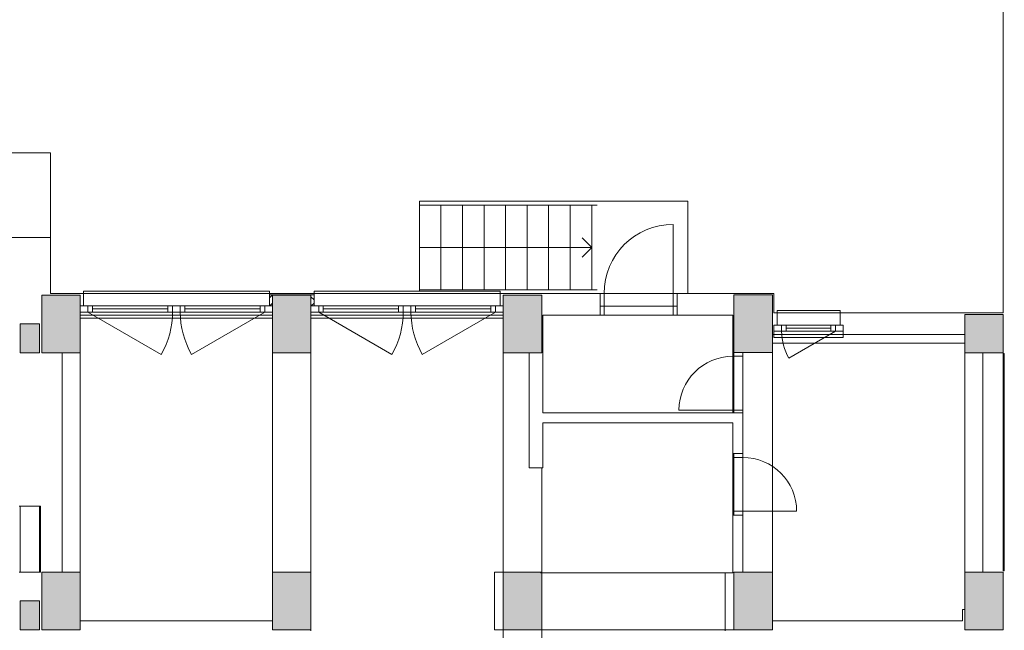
# Model space of a CAD drawing. Extents: x 1911006 to 2186114, y 709265 to 747216.
# Tile 649 of 656: x 1943617 to 1944577, y 736602 to 737198. Entities that reach past the tile are written whole.
import ezdxf

# ---------------------------------------------------------------- set-up
doc = ezdxf.new("R2010")
doc.units = 0
doc.header["$LTSCALE"] = 500
doc.header["$MEASUREMENT"] = 0
doc.layers.add('!_A_01_TENKÁ', color=8, linetype='CONTINUOUS', lineweight=13)

msp = doc.modelspace()

# ---------------------------------------------------------------- hatches: boundary and pattern name
at = {"layer": '!_A_01_TENKÁ'}
h = msp.add_hatch(color=7, dxfattribs=at)
h.paths.add_polyline_path([(1944088.27, 736062.84), (1944125.77, 736062.84), (1944125.77, 736119.09), (1944088.27, 736119.09), (1944088.27, 736079.81)])
h.paths.add_polyline_path([(1944350.77, 736062.84), (1944350.77, 736119.09), (1944313.27, 736119.09), (1944313.27, 736062.84)])
h.paths.add_polyline_path([(1943863.27, 736062.84), (1943900.77, 736062.84), (1943900.77, 736119.09), (1943863.27, 736119.09), (1943863.27, 736079.81)])
h.paths.add_polyline_path([(1944538.27, 736062.84), (1944575.77, 736062.84), (1944575.77, 736119.09), (1944538.27, 736119.09), (1944538.27, 736079.81)])
h.paths.add_polyline_path([(1943675.77, 736062.84), (1943675.77, 736119.09), (1943638.27, 736119.09), (1943638.27, 736062.84)])
h.paths.add_polyline_path([(1943636.02, 736062.84), (1943636.02, 736090.97), (1943617.27, 736090.97), (1943617.27, 736062.84)])
h.paths.add_polyline_path([(1942646.02, 736062.84), (1942646.02, 736090.97), (1942601.02, 736090.97), (1942601.02, 736062.84)])
h.paths.add_polyline_path([(1942203.52, 736062.84), (1942248.52, 736062.84), (1942248.52, 736090.97), (1942203.52, 736090.97), (1942203.52, 736079.81)])
h.paths.add_polyline_path([(1943375.39, 736332.84), (1943424.14, 736332.84), (1943424.14, 736360.97), (1943375.39, 736360.97), (1943375.39, 736339.68)])
h.paths.add_polyline_path([(1942968.14, 736332.84), (1943016.89, 736332.84), (1943016.89, 736360.97), (1942968.14, 736360.97)])
h.paths.add_polyline_path([(1942784.39, 736332.84), (1942833.14, 736332.84), (1942833.14, 736360.97), (1942784.39, 736360.97)])
h.paths.add_polyline_path([(1943617.27, 736332.84), (1943636.02, 736332.84), (1943636.02, 736360.97), (1943617.27, 736360.97)])
h.paths.add_polyline_path([(1942649.39, 736332.84), (1942649.39, 736360.97), (1942600.64, 736360.97), (1942600.64, 736332.84)])
h.paths.add_polyline_path([(1942203.14, 736332.84), (1942248.14, 736332.84), (1942248.14, 736360.97), (1942203.14, 736360.97), (1942203.14, 736339.68)])
h.paths.add_polyline_path([(1944575.77, 736602.84), (1944575.77, 736659.09), (1944538.27, 736659.09), (1944538.27, 736602.84), (1944570.88, 736602.84)])
h.paths.add_polyline_path([(1944088.27, 736602.84), (1944125.77, 736602.84), (1944125.77, 736659.09), (1944088.27, 736659.09)])
h.paths.add_polyline_path([(1944350.77, 736602.84), (1944350.77, 736659.09), (1944313.27, 736659.09), (1944313.27, 736602.84)])
h.paths.add_polyline_path([(1943375.39, 736602.84), (1943424.14, 736602.84), (1943424.14, 736630.97), (1943375.39, 736630.97)])
h.paths.add_polyline_path([(1943619.42, 736602.84), (1943636.02, 736602.84), (1943636.02, 736630.97), (1943617.27, 736630.97), (1943617.27, 736602.84)])
h.paths.add_polyline_path([(1942968.14, 736602.84), (1943016.89, 736602.84), (1943016.89, 736630.97), (1942968.14, 736630.97)])
h.paths.add_polyline_path([(1942803.89, 736602.84), (1942833.14, 736602.84), (1942833.14, 736630.97), (1942784.39, 736630.97), (1942784.39, 736602.84)])
h.paths.add_polyline_path([(1943653.4, 736602.84), (1943675.77, 736602.84), (1943675.77, 736659.09), (1943638.27, 736659.09), (1943638.27, 736602.84)])
h.paths.add_polyline_path([(1942600.64, 736602.84), (1942649.39, 736602.84), (1942649.39, 736630.97), (1942600.64, 736630.97)])
h.paths.add_polyline_path([(1943900.77, 736602.84), (1943900.77, 736659.09), (1943863.27, 736659.09), (1943863.27, 736602.84)])
h.paths.add_polyline_path([(1942248.52, 736602.84), (1942248.52, 736630.97), (1942203.52, 736630.97), (1942203.52, 736602.84)])
h.paths.add_polyline_path([(1944575.77, 736872.84), (1944575.77, 736910.34), (1944538.27, 736910.34), (1944538.27, 736872.84), (1944570.88, 736872.84)])
h.paths.add_polyline_path([(1944088.27, 736872.84), (1944125.77, 736872.84), (1944125.77, 736929.09), (1944088.27, 736929.09), (1944088.27, 736911.4)])
h.paths.add_polyline_path([(1943617.27, 736872.84), (1943636.02, 736872.84), (1943636.02, 736900.97), (1943617.27, 736900.97)])
h.paths.add_polyline_path([(1943900.77, 736872.84), (1943900.77, 736929.09), (1943863.27, 736929.09), (1943863.27, 736872.84)])
h.paths.add_polyline_path([(1943675.77, 736872.84), (1943675.77, 736929.09), (1943638.27, 736929.09), (1943638.27, 736872.84)])
h.paths.add_polyline_path([(1944350.77, 736873.22), (1944350.77, 736929.47), (1944313.27, 736929.47), (1944313.27, 736873.22), (1944333.02, 736873.22)])

# ---------------------------------------------------------------- linework, layer by layer
at = {"layer": '!_A_01_TENKÁ', "color": 7}
for p, q in [((1944575.77, 737325.84), (1944575.77, 736911.84)), ((1943646.89, 737067.84), (1943423.77, 737067.84)), ((1943646.89, 736985.34), (1943646.89, 737067.84)), ((1944006.52, 737020.59), (1944006.52, 737016.84)), ((1944006.52, 737020.59), (1944179.89, 737020.59)), ((1944006.52, 737016.84), (1944027.52, 737016.84)), ((1944006.52, 737016.84), (1944006.52, 736934.34)), ((1944006.52, 737016.84), (1944006.52, 736934.34)), ((1944027.52, 737016.84), (1944048.52, 737016.84)), ((1944027.52, 737016.84), (1944027.52, 736934.34)), ((1944027.52, 737016.84), (1944027.52, 736934.34)), ((1944048.52, 737016.84), (1944069.52, 737016.84)), ((1944048.52, 737016.84), (1944048.52, 736934.34)), ((1944048.52, 737016.84), (1944048.52, 736934.34)), ((1944069.52, 737016.84), (1944090.52, 737016.84)), ((1944069.52, 737016.84), (1944069.52, 736934.34)), ((1944069.52, 737016.84), (1944069.52, 736934.34)), ((1944090.52, 737016.84), (1944111.52, 737016.84)), ((1944090.52, 737016.84), (1944090.52, 736934.34)), ((1944090.52, 737016.84), (1944090.52, 736934.34)), ((1944111.52, 737016.84), (1944132.52, 737016.84)), ((1944111.52, 737016.84), (1944111.52, 736934.34)), ((1944111.52, 737016.84), (1944111.52, 736934.34)), ((1944132.52, 737016.84), (1944153.52, 737016.84)), ((1944132.52, 737016.84), (1944132.52, 736934.34)), ((1944132.52, 737016.84), (1944132.52, 736934.34)), ((1944153.52, 737016.84), (1944174.52, 737016.84)), ((1944153.52, 737016.84), (1944153.52, 736934.34)), ((1944153.52, 737016.84), (1944153.52, 736934.34)), ((1944174.52, 737016.84), (1944179.89, 737016.84)), ((1944174.52, 737016.84), (1944174.52, 736934.34)), ((1944174.52, 737016.84), (1944174.52, 736934.34)), ((1944268.27, 737020.59), (1944179.89, 737020.59)), ((1944268.27, 736930.59), (1944268.27, 737020.59)), ((1944254.02, 736930.59), (1944254.02, 736998.09)), ((1943646.89, 736985.34), (1943576.02, 736985.34)), ((1943646.89, 736930.59), (1943646.89, 736985.34)), ((1944174.52, 736975.59), (1944165.14, 736984.97)), ((1944006.52, 736975.59), (1944027.52, 736975.59)), ((1944027.52, 736975.59), (1944048.52, 736975.59)), ((1944048.52, 736975.59), (1944069.52, 736975.59)), ((1944069.52, 736975.59), (1944090.52, 736975.59)), ((1944090.52, 736975.59), (1944111.52, 736975.59)), ((1944111.52, 736975.59), (1944132.52, 736975.59)), ((1944132.52, 736975.59), (1944153.52, 736975.59)), ((1944153.52, 736975.59), (1944174.52, 736975.59)), ((1944174.52, 736975.59), (1944165.14, 736966.22)), ((1944006.52, 736934.34), (1944006.52, 736932.84)), ((1944006.52, 736934.34), (1944027.52, 736934.34)), ((1944027.52, 736934.34), (1944048.52, 736934.34)), ((1944048.52, 736934.34), (1944069.52, 736934.34)), ((1944069.52, 736934.34), (1944090.52, 736934.34)), ((1944090.52, 736934.34), (1944111.52, 736934.34)), ((1944111.52, 736934.34), (1944132.52, 736934.34)), ((1944132.52, 736934.34), (1944153.52, 736934.34)), ((1944153.52, 736934.34), (1944174.52, 736934.34)), ((1944174.52, 736934.34), (1944179.89, 736934.34)), ((1943675.77, 736929.09), (1943638.27, 736929.09)), ((1943638.27, 736929.09), (1943638.27, 736872.84)), ((1943678.77, 736930.59), (1943646.89, 736930.59)), ((1943675.77, 736872.84), (1943675.77, 736929.09)), ((1943860.27, 736932.84), (1943678.77, 736932.84)), ((1943678.77, 736932.84), (1943678.77, 736930.59)), ((1943678.77, 736930.59), (1943860.27, 736930.59)), ((1943678.77, 736918.59), (1943678.77, 736930.59)), ((1943860.27, 736930.59), (1943860.27, 736932.84)), ((1943903.77, 736930.59), (1943860.27, 736930.59)), ((1943860.27, 736930.59), (1943860.27, 736918.59)), ((1943860.27, 736926.35), (1943863.38, 736929.47)), ((1943903.77, 736929.47), (1943860.27, 736929.47)), ((1943900.77, 736929.09), (1943863.27, 736929.09)), ((1943863.27, 736929.09), (1943863.27, 736872.84)), ((1943866.74, 736929.09), (1943866.36, 736929.47)), ((1943871.09, 736929.09), (1943871.47, 736929.47)), ((1943882.9, 736929.09), (1943882.53, 736929.47)), ((1943887.26, 736929.09), (1943887.63, 736929.47)), ((1943895.34, 736929.09), (1943895.71, 736929.47)), ((1943899.07, 736929.09), (1943898.69, 736929.47)), ((1943900.77, 736872.84), (1943900.77, 736929.09)), ((1943903.77, 736924.39), (1943900.77, 736927.39)), ((1944085.27, 736932.84), (1943903.77, 736932.84)), ((1943903.77, 736932.84), (1943903.77, 736930.59)), ((1943903.77, 736918.59), (1943903.77, 736930.59)), ((1943903.77, 736930.59), (1944085.27, 736930.59)), ((1944085.27, 736930.59), (1944085.27, 736932.84)), ((1944182.77, 736930.59), (1944085.27, 736930.59)), ((1944085.27, 736930.59), (1944085.27, 736918.59)), ((1944125.77, 736929.09), (1944088.27, 736929.09)), ((1944088.27, 736929.09), (1944088.27, 736872.84)), ((1944125.77, 736872.84), (1944125.77, 736929.09)), ((1944182.77, 736930.59), (1944257.77, 736930.59)), ((1944182.77, 736930.59), (1944186.52, 736930.59)), ((1944182.77, 736909.59), (1944182.77, 736930.59)), ((1944254.02, 736930.59), (1944186.52, 736930.59)), ((1944186.52, 736930.59), (1944186.52, 736909.59)), ((1944254.02, 736930.59), (1944254.02, 736909.59)), ((1944257.77, 736930.59), (1944254.02, 736930.59)), ((1944352.27, 736930.59), (1944257.77, 736930.59)), ((1944257.77, 736930.59), (1944257.77, 736909.59)), ((1944350.77, 736929.47), (1944313.27, 736929.47)), ((1944313.27, 736929.47), (1944313.27, 736873.22)), ((1944350.77, 736873.22), (1944350.77, 736929.47)), ((1944352.27, 736911.84), (1944352.27, 736930.59)), ((1943675.77, 736918.59), (1943678.77, 736918.59)), ((1943860.27, 736918.59), (1943678.77, 736918.59)), ((1943683.27, 736912.59), (1943683.27, 736918.59)), ((1943687.77, 736918.59), (1943687.77, 736912.59)), ((1943687.77, 736915.59), (1943761.27, 736915.59)), ((1943761.27, 736918.59), (1943761.27, 736912.59)), ((1943765.77, 736918.59), (1943765.77, 736912.59)), ((1943773.27, 736912.59), (1943773.27, 736918.59)), ((1943777.77, 736918.59), (1943777.77, 736912.59)), ((1943777.77, 736915.59), (1943851.27, 736915.59)), ((1943851.27, 736918.59), (1943851.27, 736912.59)), ((1943855.77, 736918.59), (1943855.77, 736912.59)), ((1943861.07, 736918.59), (1943860.27, 736919.4)), ((1943863.27, 736918.59), (1943860.27, 736918.59)), ((1943860.59, 736918.59), (1943863.27, 736921.27)), ((1943903.77, 736918.59), (1943900.77, 736918.59)), ((1943901, 736918.59), (1943903.77, 736921.36)), ((1944085.27, 736918.59), (1943903.77, 736918.59)), ((1943908.27, 736912.59), (1943908.27, 736918.59)), ((1943912.77, 736918.59), (1943912.77, 736912.59)), ((1943912.77, 736915.59), (1943986.27, 736915.59)), ((1943986.27, 736918.59), (1943986.27, 736912.59)), ((1943990.77, 736918.59), (1943990.77, 736912.59)), ((1943998.27, 736912.59), (1943998.27, 736918.59)), ((1944002.77, 736918.59), (1944002.77, 736912.59)), ((1944002.77, 736915.59), (1944076.27, 736915.59)), ((1944076.27, 736918.59), (1944076.27, 736912.59)), ((1944080.77, 736918.59), (1944080.77, 736912.59)), ((1944085.27, 736918.59), (1944088.27, 736918.59)), ((1944257.77, 736918.22), (1944182.77, 736918.22)), ((1943675.77, 736912.59), (1943863.27, 736912.59)), ((1943675.77, 736909.59), (1943863.27, 736909.59)), ((1943675.77, 736906.59), (1943863.27, 736906.59)), ((1943683.27, 736912.59), (1943754.71, 736871.34)), ((1943855.77, 736912.59), (1943784.32, 736871.34)), ((1943900.77, 736912.59), (1944088.27, 736912.59)), ((1943900.77, 736909.59), (1944088.27, 736909.59)), ((1943900.77, 736906.59), (1944088.27, 736906.59)), ((1943908.27, 736912.59), (1943979.71, 736871.34)), ((1944080.77, 736912.59), (1944009.32, 736871.34)), ((1944126.89, 736814.34), (1944126.89, 736909.59)), ((1944126.89, 736909.59), (1944182.77, 736909.59)), ((1944186.52, 736909.59), (1944182.77, 736909.59)), ((1944257.77, 736909.59), (1944182.77, 736909.59)), ((1944254.02, 736909.59), (1944186.52, 736909.59)), ((1944254.02, 736909.59), (1944257.77, 736909.59)), ((1944257.77, 736909.59), (1944312.14, 736909.59)), ((1944312.14, 736909.59), (1944312.14, 736873.22)), ((1944355.27, 736911.84), (1944352.27, 736911.84)), ((1944416.77, 736914.09), (1944355.27, 736914.09)), ((1944355.27, 736914.09), (1944355.27, 736911.84)), ((1944355.27, 736911.84), (1944416.77, 736911.84)), ((1944355.27, 736899.84), (1944355.27, 736911.84)), ((1944416.77, 736911.84), (1944416.77, 736914.09)), ((1944575.77, 736911.84), (1944416.77, 736911.84)), ((1944416.77, 736911.84), (1944416.77, 736899.84)), ((1944575.77, 736910.34), (1944538.27, 736910.34)), ((1944538.27, 736910.34), (1944538.27, 736872.84)), ((1944575.77, 736872.84), (1944575.77, 736910.34)), ((1943636.02, 736900.97), (1943617.27, 736900.97)), ((1943617.27, 736900.97), (1943617.27, 736872.84)), ((1943636.02, 736872.84), (1943636.02, 736900.97)), ((1944352.27, 736890.84), (1944352.27, 736899.84)), ((1944352.27, 736899.84), (1944355.27, 736899.84)), ((1944416.77, 736899.84), (1944355.27, 736899.84)), ((1944359.77, 736893.84), (1944359.77, 736899.84)), ((1944364.27, 736899.84), (1944364.27, 736893.84)), ((1944364.27, 736896.84), (1944407.77, 736896.84)), ((1944407.77, 736899.84), (1944407.77, 736893.84)), ((1944412.27, 736899.84), (1944412.27, 736893.84)), ((1944416.77, 736899.84), (1944419.77, 736899.84)), ((1944419.77, 736899.84), (1944419.77, 736890.84)), ((1944350.77, 736890.84), (1944352.27, 736890.84)), ((1944352.27, 736893.84), (1944419.77, 736893.84)), ((1944352.27, 736890.84), (1944419.77, 736890.84)), ((1944352.27, 736890.84), (1944352.27, 736887.84)), ((1944352.27, 736887.84), (1944419.77, 736887.84)), ((1944412.27, 736893.84), (1944366.8, 736867.59)), ((1944419.77, 736887.84), (1944419.77, 736890.84)), ((1944419.77, 736890.84), (1944538.27, 736890.84)), ((1944538.27, 736882.22), (1944350.77, 736882.22)), ((1943617.27, 736872.84), (1943636.02, 736872.84)), ((1943638.27, 736872.84), (1943675.77, 736872.84)), ((1943658.14, 736659.09), (1943658.14, 736872.84)), ((1943675.77, 736872.84), (1943675.77, 736659.09)), ((1943863.27, 736872.84), (1943863.27, 736659.09)), ((1943863.27, 736872.84), (1943900.77, 736872.84)), ((1943900.77, 736872.84), (1943900.77, 736659.09)), ((1944088.27, 736872.84), (1944088.27, 736659.09)), ((1944088.27, 736872.84), (1944125.77, 736872.84)), ((1944113.39, 736872.84), (1944113.39, 736760.72)), ((1944312.14, 736873.22), (1944312.14, 736869.47)), ((1944312.14, 736873.22), (1944313.27, 736873.22)), ((1944312.14, 736816.97), (1944312.14, 736869.47)), ((1944312.14, 736869.47), (1944321.89, 736869.47)), ((1944313.27, 736873.22), (1944350.77, 736873.22)), ((1944313.27, 736872.84), (1944313.27, 736814.34)), ((1944321.89, 736869.47), (1944321.89, 736873.22)), ((1944321.89, 736816.97), (1944321.89, 736869.47)), ((1944350.77, 736872.84), (1944350.77, 736659.09)), ((1944538.27, 736872.84), (1944538.27, 736659.09)), ((1944538.27, 736872.84), (1944575.77, 736872.84)), ((1944555.89, 736872.84), (1944555.89, 736659.09)), ((1944575.77, 736872.3), (1944576.89, 736872.3)), ((1944575.77, 736660.41), (1944575.77, 736872.3)), ((1944576.89, 736872.3), (1944576.89, 736660.41)), ((1944321.89, 736814.34), (1944126.89, 736814.34)), ((1944312.14, 736816.97), (1944259.64, 736816.97)), ((1944312.14, 736816.97), (1944321.89, 736816.97)), ((1944312.14, 736814.34), (1944312.14, 736816.97)), ((1944321.89, 736816.97), (1944321.89, 736814.34)), ((1944321.89, 736774.59), (1944321.89, 736814.34)), ((1944126.89, 736760.72), (1944126.89, 736804.59)), ((1944126.89, 736804.59), (1944312.14, 736804.59)), ((1944312.14, 736804.59), (1944312.14, 736774.59)), ((1944312.14, 736770.84), (1944312.14, 736774.59)), ((1944312.14, 736774.59), (1944321.89, 736774.59)), ((1944313.27, 736774.59), (1944313.27, 736714.59)), ((1944321.89, 736774.59), (1944321.89, 736770.84)), ((1944312.14, 736718.34), (1944312.14, 736770.84)), ((1944321.89, 736770.84), (1944312.14, 736770.84)), ((1944321.89, 736718.34), (1944321.89, 736770.84)), ((1944113.39, 736760.72), (1944126.89, 736760.72)), ((1944125.77, 736760.72), (1944125.77, 736659.09)), ((1943616.14, 736723.22), (1943637.14, 736723.22)), ((1943617.27, 736723.22), (1943617.27, 736659.09)), ((1943617.27, 736723.22), (1943617.27, 736659.09)), ((1943636.02, 736723.22), (1943636.02, 736659.09)), ((1943637.14, 736723.22), (1943637.14, 736659.09)), ((1944312.14, 736718.34), (1944312.14, 736714.59)), ((1944321.89, 736718.34), (1944312.14, 736718.34)), ((1944321.89, 736714.59), (1944312.14, 736714.59)), ((1944312.14, 736714.59), (1944312.14, 736658.34)), ((1944321.89, 736718.34), (1944374.39, 736718.34)), ((1944321.89, 736714.59), (1944321.89, 736718.34)), ((1944321.89, 736659.09), (1944321.89, 736714.59)), ((1943637.14, 736659.09), (1943616.14, 736659.09)), ((1943675.77, 736659.09), (1943638.27, 736659.09)), ((1943638.27, 736659.09), (1943638.27, 736602.84)), ((1943675.77, 736602.84), (1943675.77, 736659.09)), ((1943900.77, 736659.09), (1943863.27, 736659.09)), ((1943863.27, 736659.09), (1943863.27, 736602.84)), ((1943900.77, 736602.84), (1943900.77, 736659.09)), ((1944088.27, 736659.09), (1944079.64, 736659.09)), ((1944079.64, 736659.09), (1944079.64, 736602.84)), ((1944125.77, 736659.09), (1944088.27, 736659.09)), ((1944088.27, 736659.09), (1944088.27, 736602.84)), ((1944304.64, 736658.34), (1944124.64, 736658.34)), ((1944125.77, 736602.84), (1944125.77, 736659.09)), ((1944304.64, 736658.34), (1944304.64, 736601.72)), ((1944312.14, 736658.34), (1944304.64, 736658.34)), ((1944350.77, 736659.09), (1944313.27, 736659.09)), ((1944313.27, 736659.09), (1944313.27, 736602.84)), ((1944350.77, 736602.84), (1944350.77, 736659.09)), ((1944575.77, 736659.09), (1944538.27, 736659.09)), ((1944538.27, 736659.09), (1944538.27, 736602.84)), ((1944576.89, 736660.41), (1944575.77, 736660.41)), ((1944575.77, 736602.84), (1944575.77, 736659.09)), ((1943636.02, 736630.97), (1943617.27, 736630.97)), ((1943617.27, 736630.97), (1943617.27, 736602.84)), ((1943636.02, 736602.84), (1943636.02, 736630.97)), ((1944538.27, 736622.72), (1944536.02, 736622.72)), ((1944536.02, 736622.72), (1944536.02, 736611.47)), ((1943863.27, 736611.47), (1943675.77, 736611.47)), ((1944536.02, 736611.47), (1944350.77, 736611.47)), ((1943617.27, 736602.84), (1943636.02, 736602.84)), ((1943638.27, 736602.84), (1943675.77, 736602.84)), ((1943863.27, 736602.84), (1943900.77, 736602.84)), ((1943900.77, 736601.72), (1943900.77, 736602.84)), ((1944079.64, 736602.84), (1944088.27, 736602.84)), ((1944088.27, 736602.84), (1944088.27, 736491.47)), ((1944088.27, 736602.84), (1944125.77, 736602.84)), ((1944125.77, 736602.84), (1944125.77, 736491.47)), ((1944125.77, 736602.84), (1944313.27, 736602.84)), ((1944313.27, 736602.84), (1944350.77, 736602.84)), ((1944538.27, 736602.84), (1944575.77, 736602.84))]:
    msp.add_line(p, q, dxfattribs=at)
for centre, radius, start, end in [((1944254.02, 736930.59), 67.5, 90, 180), ((1943683.27, 736912.59), 82.5, 330, 0), ((1943855.77, 736912.59), 82.5, 180, 210), ((1943908.27, 736912.59), 82.5, 330, 0), ((1944080.77, 736912.59), 82.5, 180, 210), ((1944412.27, 736893.84), 52.5, 180, 210), ((1944312.14, 736816.97), 52.5, 90, 180), ((1944321.89, 736718.34), 52.5, 0, 90)]:
    msp.add_arc(centre, radius, start, end, dxfattribs=at)

doc.saveas('drawing.dxf')
